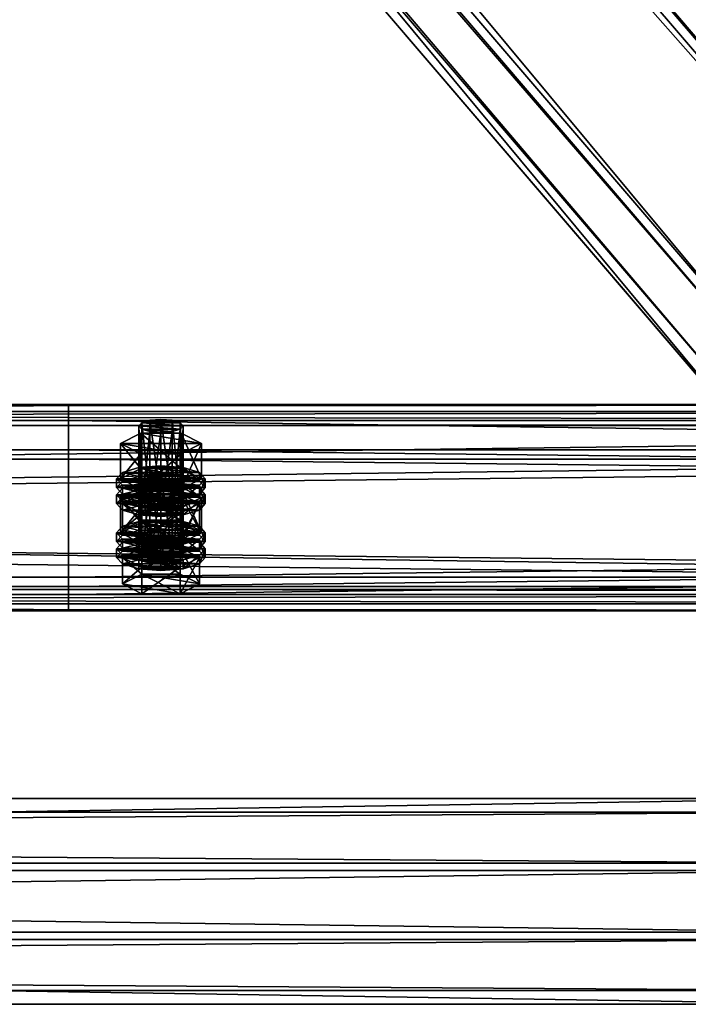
# Model space of a CAD drawing. Header units: millimetres. Extents: x 60485 to 71303, y 100 to 16900.
# Tile 610 of 656: x 65487 to 65668, y 13572 to 13839. Entities that reach past the tile are written whole.
import ezdxf

# ---------------------------------------------------------------- set-up
doc = ezdxf.new("R2010")
doc.units = ezdxf.units.MM
for name, color, linetype in [('13', 7, 'Continuous'), ('3', 7, 'Continuous'), ('4', 7, 'Continuous'), ('9', 7, 'Continuous')]:
    doc.layers.add(name, color=color, linetype=linetype)

msp = doc.modelspace()

# ---------------------------------------------------------------- meshes
at = {"layer": '13', "color": 7}
mesh = msp.add_polyface(dxfattribs=at)
corners = [(65525, 13727.08, 4059.13), (65522, 13727.31, 4059.9), (65522, 13706.28, 4066.34), (65519.8, 13727.96, 4062), (65519.8, 13706.92, 4068.44), (65519, 13728.83, 4064.87), (65519, 13707.8, 4071.31), (65519.8, 13729.71, 4067.74), (65519.8, 13708.67, 4074.17), (65522, 13730.35, 4069.84), (65522, 13709.32, 4076.27), (65525, 13730.59, 4070.61), (65525, 13709.55, 4077.04), (65530.2, 13727.96, 4062), (65531, 13728.83, 4064.87), (65530.2, 13729.71, 4067.74), (65528, 13730.35, 4069.84), (65530.48, 13721.27, 4057.25), (65519.52, 13721.27, 4057.25), (65519.52, 13711.71, 4060.17), (65514.03, 13724.05, 4066.33), (65514.03, 13714.49, 4069.26), (65519.52, 13726.83, 4075.42), (65519.52, 13717.27, 4078.34), (65530.48, 13717.27, 4078.34), (65535.97, 13724.05, 4066.33), (65535.97, 13714.49, 4069.26), (65514.61, 13711.94, 4076.31), (65535.39, 13711.94, 4076.31), (65519, 13713.23, 4080.51), (65531, 13713.23, 4080.51), (65525, 13713.7, 4082.05), (65514.61, 13712.73, 4063.52), (65513, 13714.49, 4069.26), (65513, 13712.1, 4069.99), (65514.61, 13716.24, 4075), (65514.61, 13713.85, 4075.73), (65519, 13717.53, 4079.2), (65519, 13715.14, 4079.93), (65525, 13718, 4080.73), (65525, 13715.61, 4081.46), (65535.39, 13712.73, 4063.52), (65537, 13714.49, 4069.26), (65535.39, 13716.24, 4075), (65531, 13717.53, 4079.2), (65531, 13715.14, 4079.93), (65535.39, 13713.85, 4075.73), (65537, 13712.1, 4069.99), (65522, 13712.69, 4012.09), (65528, 13712.69, 4012.09), (65519.8, 13713.33, 4014.19), (65519, 13714.21, 4017.06), (65531, 13714.21, 4017.06), (65519.8, 13715.09, 4019.93), (65530.2, 13715.09, 4019.93), (65522, 13715.73, 4022.03)]
mesh.append_faces([[corners[k] for k in face] for face in [(5, 8, 6, 6), (7, 10, 8, 8), (9, 12, 10, 10), (0, 3, 1, 1), (9, 16, 11, 11), (18, 21, 19, 19), (20, 23, 21, 21), (22, 24, 23, 23), (17, 20, 18, 18), (29, 30, 31, 31), (33, 36, 34, 34), (35, 38, 36, 36), (37, 40, 38, 38), (37, 44, 39, 39), (45, 38, 40, 40)]], dxfattribs={"vtx0": -1, "color": 7})
mesh.append_faces([[corners[k] for k in face] for face in [(3, 13, 5, 5), (5, 14, 7, 7), (7, 15, 9, 9), (20, 25, 22, 22), (23, 26, 21, 21), (27, 28, 29, 29), (32, 41, 33, 33), (33, 42, 35, 35), (35, 43, 37, 37), (38, 46, 36, 36), (36, 47, 34, 34), (48, 49, 50, 50), (50, 49, 51, 51), (51, 52, 53, 53), (53, 54, 55, 55)]], dxfattribs={"vtx0": -1, "vtx1": -1, "color": 7})
mesh.append_faces([[corners[k] for k in face] for face in [(0, 1, 2, 2), (1, 3, 4, 4), (3, 5, 6, 6), (5, 7, 8, 8), (7, 9, 10, 10), (9, 11, 12, 12), (17, 18, 19, 19), (18, 20, 21, 21), (20, 22, 23, 23), (32, 33, 34, 34), (33, 35, 36, 36), (35, 37, 38, 38), (37, 39, 40, 40)]], dxfattribs={"vtx2": -1, "vtx3": -1, "color": 7})
mesh = msp.add_polyface(dxfattribs=at)
corners = [(65531, 13728.83, 4064.87), (65530.2, 13727.96, 4062), (65530.2, 13706.92, 4068.44), (65531, 13707.8, 4071.31), (65528, 13727.31, 4059.9), (65528, 13706.28, 4066.34), (65525, 13727.08, 4059.13), (65525, 13706.04, 4065.57), (65525, 13730.59, 4070.61), (65528, 13730.35, 4069.84), (65528, 13709.32, 4076.27), (65525, 13709.55, 4077.04), (65530.2, 13729.71, 4067.74), (65530.2, 13708.67, 4074.17), (65519.8, 13727.96, 4062), (65519, 13728.83, 4064.87), (65519.8, 13729.71, 4067.74), (65522, 13730.35, 4069.84), (65535.97, 13724.05, 4066.33), (65530.48, 13721.27, 4057.25), (65530.48, 13711.71, 4060.17), (65535.97, 13714.49, 4069.26), (65519.52, 13711.71, 4060.17), (65519.52, 13726.83, 4075.42), (65530.48, 13726.83, 4075.42), (65530.48, 13717.27, 4078.34), (65514.03, 13724.05, 4066.33), (65519.52, 13717.27, 4078.34), (65514.03, 13714.49, 4069.26), (65519, 13713.23, 4080.51), (65535.39, 13711.94, 4076.31), (65531, 13713.23, 4080.51), (65525, 13718, 4080.73), (65531, 13717.53, 4079.2), (65531, 13715.14, 4079.93), (65525, 13715.61, 4081.46), (65535.39, 13716.24, 4075), (65535.39, 13713.85, 4075.73), (65537, 13714.49, 4069.26), (65537, 13712.1, 4069.99), (65513, 13714.49, 4069.26), (65535.39, 13712.73, 4063.52), (65514.61, 13716.24, 4075), (65519, 13717.53, 4079.2), (65519, 13715.14, 4079.93), (65514.61, 13713.85, 4075.73), (65528, 13712.69, 4012.09), (65522, 13712.69, 4012.09), (65525, 13712.45, 4011.32), (65519, 13714.21, 4017.06), (65530.2, 13713.33, 4014.19), (65531, 13714.21, 4017.06), (65519.8, 13715.09, 4019.93), (65530.2, 13715.09, 4019.93), (65522, 13715.73, 4022.03), (65528, 13715.73, 4022.03), (65525, 13715.96, 4022.79)]
mesh.append_faces([[corners[k] for k in face] for face in [(0, 2, 3, 3), (8, 10, 11, 11), (9, 13, 10, 10), (12, 3, 13, 13), (18, 20, 21, 21), (19, 22, 20, 20), (24, 21, 25, 25), (23, 18, 24, 24), (21, 27, 25, 25), (32, 34, 35, 35), (33, 37, 34, 34), (36, 39, 37, 37), (46, 47, 48, 48), (54, 55, 56, 56)]], dxfattribs={"vtx0": -1, "color": 7})
mesh.append_faces([[corners[k] for k in face] for face in [(14, 6, 4, 4), (14, 4, 1, 1), (15, 1, 0, 0), (16, 0, 12, 12), (17, 12, 9, 9), (26, 19, 18, 18), (28, 21, 20, 20), (29, 30, 31, 31), (40, 41, 38, 38), (42, 38, 36, 36), (43, 36, 33, 33), (44, 34, 37, 37), (45, 37, 39, 39), (49, 46, 50, 50), (49, 50, 51, 51), (52, 51, 53, 53), (54, 53, 55, 55)]], dxfattribs={"vtx0": -1, "vtx2": -1, "vtx3": -1, "color": 7})
mesh.append_faces([[corners[k] for k in face] for face in [(0, 1, 2, 2), (1, 4, 5, 5), (4, 6, 7, 7), (8, 9, 10, 10), (9, 12, 13, 13), (12, 0, 3, 3), (18, 19, 20, 20), (23, 24, 25, 25), (24, 18, 21, 21), (32, 33, 34, 34), (33, 36, 37, 37), (36, 38, 39, 39)]], dxfattribs={"vtx2": -1, "vtx3": -1, "color": 7})
mesh = msp.add_polyface(dxfattribs=at)
corners = [(65525, 13727.08, 4059.13), (65522, 13706.28, 4066.34), (65525, 13706.04, 4065.57), (65522, 13727.31, 4059.9), (65519.8, 13706.92, 4068.44), (65519.8, 13727.96, 4062), (65519, 13707.8, 4071.31), (65525, 13709.55, 4077.04), (65530.2, 13708.67, 4074.17), (65522, 13709.32, 4076.27), (65531, 13707.8, 4071.31), (65519.8, 13708.67, 4074.17), (65530.2, 13706.92, 4068.44), (65528, 13706.28, 4066.34), (65514.61, 13707.8, 4071.31), (65519.8, 13710.43, 4079.91), (65519.8, 13703.26, 4082.11), (65530.2, 13705.16, 4062.7), (65519.8, 13705.16, 4062.7), (65514.03, 13714.49, 4069.26), (65530.48, 13711.71, 4060.17), (65519.52, 13711.71, 4060.17), (65525, 13706.68, 4059.1), (65519, 13707.15, 4060.64), (65519, 13704.76, 4061.37), (65514.61, 13708.43, 4064.84), (65514.61, 13706.04, 4065.57), (65513, 13710.19, 4070.57), (65513, 13707.8, 4071.31), (65514.61, 13711.94, 4076.31), (65514.61, 13709.55, 4077.04), (65519, 13713.23, 4080.51), (65519, 13710.84, 4081.24), (65525, 13713.7, 4082.05), (65525, 13711.31, 4082.78), (65531, 13707.15, 4060.64), (65535.39, 13708.43, 4064.84), (65537, 13710.19, 4070.57), (65535.39, 13709.55, 4077.04), (65537, 13707.8, 4071.31), (65535.39, 13706.04, 4065.57), (65525, 13710.98, 4057.78), (65519, 13711.45, 4059.32), (65519, 13709.06, 4060.05), (65525, 13708.59, 4058.51), (65514.61, 13712.73, 4063.52), (65514.61, 13710.34, 4064.25), (65513, 13712.1, 4069.99), (65531, 13711.45, 4059.32), (65535.39, 13710.34, 4064.25), (65531, 13709.06, 4060.05), (65522, 13715.73, 4022.03), (65525, 13715.96, 4022.79), (65525, 13694.93, 4029.23), (65514.03, 13709.43, 4018.52), (65519.52, 13712.21, 4027.6), (65519.52, 13702.64, 4030.53), (65530.48, 13706.65, 4009.44), (65519.52, 13706.65, 4009.44)]
mesh.append_faces([[corners[k] for k in face] for face in [(0, 1, 2, 2), (3, 4, 1, 1), (5, 6, 4, 4), (1, 13, 2, 2), (17, 14, 18, 18), (19, 20, 21, 21), (23, 26, 24, 24), (25, 28, 26, 26), (27, 30, 28, 28), (29, 32, 30, 30), (31, 34, 32, 32), (41, 43, 44, 44), (42, 46, 43, 43), (45, 47, 46, 46), (57, 54, 58, 58)]], dxfattribs={"vtx0": -1, "color": 7})
mesh.append_faces([[corners[k] for k in face] for face in [(7, 8, 9, 9), (9, 10, 11, 11), (11, 10, 6, 6), (6, 12, 4, 4), (4, 13, 1, 1), (14, 17, 15, 15), (23, 35, 25, 25), (25, 36, 27, 27), (27, 37, 29, 29), (34, 38, 32, 32), (32, 38, 30, 30), (30, 39, 28, 28), (28, 40, 26, 26), (42, 48, 45, 45), (47, 49, 46, 46), (46, 50, 43, 43), (54, 57, 55, 55)]], dxfattribs={"vtx0": -1, "vtx1": -1, "color": 7})
mesh.append_faces([[corners[k] for k in face] for face in [(14, 15, 16, 16), (22, 23, 24, 24), (23, 25, 26, 26), (25, 27, 28, 28), (27, 29, 30, 30), (29, 31, 32, 32), (31, 33, 34, 34), (41, 42, 43, 43), (42, 45, 46, 46), (51, 52, 53, 53), (54, 55, 56, 56)]], dxfattribs={"vtx2": -1, "vtx3": -1, "color": 7})
mesh = msp.add_polyface(dxfattribs=at)
corners = [(65530.2, 13727.96, 4062), (65528, 13706.28, 4066.34), (65530.2, 13706.92, 4068.44), (65528, 13727.31, 4059.9), (65525, 13706.04, 4065.57), (65530.2, 13708.67, 4074.17), (65525, 13709.55, 4077.04), (65528, 13709.32, 4076.27), (65522, 13709.32, 4076.27), (65531, 13707.8, 4071.31), (65519, 13707.8, 4071.31), (65519.8, 13706.92, 4068.44), (65519.8, 13710.43, 4079.91), (65530.2, 13710.43, 4079.91), (65530.2, 13703.26, 4082.11), (65530.2, 13705.16, 4062.7), (65535.39, 13707.8, 4071.31), (65537, 13710.19, 4070.57), (65535.39, 13708.43, 4064.84), (65535.39, 13706.04, 4065.57), (65537, 13707.8, 4071.31), (65531, 13707.15, 4060.64), (65531, 13704.76, 4061.37), (65525, 13706.68, 4059.1), (65525, 13704.29, 4059.83), (65525, 13713.7, 4082.05), (65531, 13713.23, 4080.51), (65531, 13710.84, 4081.24), (65525, 13711.31, 4082.78), (65535.39, 13711.94, 4076.31), (65535.39, 13709.55, 4077.04), (65519, 13707.15, 4060.64), (65514.61, 13708.43, 4064.84), (65513, 13710.19, 4070.57), (65514.61, 13711.94, 4076.31), (65514.61, 13709.55, 4077.04), (65513, 13707.8, 4071.31), (65514.61, 13706.04, 4065.57), (65537, 13714.49, 4069.26), (65535.39, 13712.73, 4063.52), (65535.39, 13710.34, 4064.25), (65537, 13712.1, 4069.99), (65531, 13711.45, 4059.32), (65531, 13709.06, 4060.05), (65525, 13710.98, 4057.78), (65525, 13708.59, 4058.51), (65519, 13711.45, 4059.32), (65514.61, 13712.73, 4063.52), (65513, 13712.1, 4069.99), (65514.61, 13710.34, 4064.25), (65519, 13709.06, 4060.05), (65519.52, 13712.21, 4027.6), (65530.48, 13712.21, 4027.6), (65530.48, 13702.64, 4030.53), (65535.97, 13709.43, 4018.52), (65535.97, 13699.86, 4021.44), (65530.48, 13706.65, 4009.44)]
mesh.append_faces([[corners[k] for k in face] for face in [(0, 1, 2, 2), (3, 4, 1, 1), (5, 6, 7, 7), (12, 16, 13, 13), (17, 19, 20, 20), (18, 22, 19, 19), (25, 27, 28, 28), (26, 30, 27, 27), (29, 20, 30, 30), (21, 31, 23, 23), (30, 28, 27, 27), (38, 40, 41, 41), (39, 43, 40, 40), (42, 45, 43, 43), (42, 46, 44, 44), (50, 43, 45, 45), (51, 54, 52, 52)]], dxfattribs={"vtx0": -1, "color": 7})
mesh.append_faces([[corners[k] for k in face] for face in [(8, 5, 9, 9), (10, 9, 2, 2), (11, 2, 1, 1), (12, 15, 16, 16), (32, 21, 18, 18), (33, 18, 17, 17), (34, 17, 29, 29), (35, 30, 20, 20), (36, 20, 19, 19), (37, 19, 22, 22), (47, 42, 39, 39), (48, 41, 40, 40), (49, 40, 43, 43), (51, 56, 54, 54)]], dxfattribs={"vtx0": -1, "vtx2": -1, "vtx3": -1, "color": 7})
mesh.append_faces([[corners[k] for k in face] for face in [(12, 13, 14, 14), (17, 18, 19, 19), (18, 21, 22, 22), (21, 23, 24, 24), (25, 26, 27, 27), (26, 29, 30, 30), (29, 17, 20, 20), (38, 39, 40, 40), (39, 42, 43, 43), (42, 44, 45, 45), (51, 52, 53, 53), (52, 54, 55, 55)]], dxfattribs={"vtx2": -1, "vtx3": -1, "color": 7})
mesh = msp.add_polyface(dxfattribs=at)
corners = [(65535.39, 13707.8, 4071.31), (65530.2, 13705.16, 4062.7), (65530.2, 13697.99, 4064.89), (65535.39, 13700.62, 4073.5), (65519.8, 13697.99, 4064.89), (65530.2, 13710.43, 4079.91), (65530.2, 13703.26, 4082.11), (65519.8, 13703.26, 4082.11), (65531, 13707.15, 4060.64), (65525, 13704.29, 4059.83), (65531, 13704.76, 4061.37), (65531, 13714.21, 4017.06), (65530.2, 13713.33, 4014.19), (65530.2, 13692.29, 4020.62), (65531, 13693.17, 4023.49), (65528, 13712.69, 4012.09), (65528, 13691.65, 4018.52), (65525, 13712.45, 4011.32), (65525, 13691.42, 4017.75), (65525, 13715.96, 4022.79), (65528, 13715.73, 4022.03), (65528, 13694.69, 4028.46), (65525, 13694.93, 4029.23), (65530.2, 13715.09, 4019.93), (65530.2, 13694.05, 4026.36), (65535.97, 13709.43, 4018.52), (65530.48, 13706.65, 4009.44), (65530.48, 13697.09, 4012.36), (65535.97, 13699.86, 4021.44), (65519.52, 13697.09, 4012.36), (65530.48, 13712.21, 4027.6), (65530.48, 13702.64, 4030.53), (65519.52, 13702.64, 4030.53), (65525, 13699.07, 4034.24), (65531, 13698.6, 4032.7), (65531, 13696.21, 4033.43), (65519, 13698.6, 4032.7), (65535.39, 13697.32, 4028.5), (65537, 13699.86, 4021.44), (65535.39, 13698.11, 4015.71), (65535.39, 13695.72, 4016.44), (65537, 13697.47, 4022.18), (65525, 13703.37, 4032.92), (65531, 13702.9, 4031.38), (65531, 13700.51, 4032.11), (65525, 13700.98, 4033.65), (65535.39, 13701.62, 4027.18), (65535.39, 13699.23, 4027.91), (65514.61, 13698.11, 4015.71), (65531, 13696.82, 4011.51), (65513, 13699.86, 4021.44), (65514.61, 13701.62, 4027.18), (65519, 13702.9, 4031.38), (65519, 13700.51, 4032.11), (65514.61, 13699.23, 4027.91)]
mesh.append_faces([[corners[k] for k in face] for face in [(0, 2, 3, 3), (1, 4, 2, 2), (5, 3, 6, 6), (3, 7, 6, 6), (8, 9, 10, 10), (11, 13, 14, 14), (12, 16, 13, 13), (19, 21, 22, 22), (20, 24, 21, 21), (23, 14, 24, 24), (25, 27, 28, 28), (26, 29, 27, 27), (30, 28, 31, 31), (28, 32, 31, 31), (38, 40, 41, 41), (42, 44, 45, 45), (43, 47, 44, 44), (46, 41, 47, 47), (52, 43, 42, 42), (44, 53, 45, 45)]], dxfattribs={"vtx0": -1, "color": 7})
mesh.append_faces([[corners[k] for k in face] for face in [(7, 3, 2, 2), (32, 28, 27, 27), (36, 37, 34, 34), (48, 49, 39, 39), (50, 39, 38, 38), (51, 38, 46, 46), (52, 46, 43, 43), (53, 44, 47, 47), (54, 47, 41, 41)]], dxfattribs={"vtx0": -1, "vtx2": -1, "vtx3": -1, "color": 7})
mesh.append_faces([[corners[k] for k in face] for face in [(0, 1, 2, 2), (5, 0, 3, 3), (11, 12, 13, 13), (12, 15, 16, 16), (15, 17, 18, 18), (19, 20, 21, 21), (20, 23, 24, 24), (23, 11, 14, 14), (25, 26, 27, 27), (33, 34, 35, 35), (38, 39, 40, 40), (42, 43, 44, 44), (43, 46, 47, 47), (46, 38, 41, 41)]], dxfattribs={"vtx2": -1, "vtx3": -1, "color": 7})
mesh = msp.add_polyface(dxfattribs=at)
corners = [(65530.2, 13705.16, 4062.7), (65519.8, 13705.16, 4062.7), (65519.8, 13697.99, 4064.89), (65514.61, 13707.8, 4071.31), (65514.61, 13700.62, 4073.5), (65519.8, 13703.26, 4082.11), (65519.8, 13710.43, 4079.91), (65530.2, 13703.26, 4082.11), (65530.2, 13697.99, 4064.89), (65525, 13706.68, 4059.1), (65519, 13704.76, 4061.37), (65525, 13704.29, 4059.83), (65514.61, 13706.04, 4065.57), (65531, 13704.76, 4061.37), (65525, 13712.45, 4011.32), (65522, 13712.69, 4012.09), (65522, 13691.65, 4018.52), (65519.8, 13713.33, 4014.19), (65519.8, 13692.29, 4020.62), (65519, 13714.21, 4017.06), (65519, 13693.17, 4023.49), (65519.8, 13715.09, 4019.93), (65519.8, 13694.05, 4026.36), (65522, 13715.73, 4022.03), (65522, 13694.69, 4028.46), (65525, 13694.93, 4029.23), (65530.48, 13706.65, 4009.44), (65519.52, 13706.65, 4009.44), (65519.52, 13697.09, 4012.36), (65514.03, 13709.43, 4018.52), (65514.03, 13699.86, 4021.44), (65519.52, 13702.64, 4030.53), (65519.52, 13712.21, 4027.6), (65530.48, 13702.64, 4030.53), (65530.48, 13697.09, 4012.36), (65514.61, 13697.32, 4028.5), (65519, 13698.6, 4032.7), (65519, 13696.21, 4033.43), (65525, 13699.07, 4034.24), (65525, 13696.68, 4034.97), (65535.39, 13697.32, 4028.5), (65531, 13698.6, 4032.7), (65514.61, 13698.11, 4015.71), (65513, 13699.86, 4021.44), (65513, 13697.47, 4022.18), (65514.61, 13701.62, 4027.18), (65514.61, 13699.23, 4027.91), (65519, 13702.9, 4031.38), (65519, 13700.51, 4032.11), (65525, 13703.37, 4032.92), (65525, 13700.98, 4033.65), (65519, 13696.82, 4011.51), (65531, 13696.82, 4011.51), (65535.39, 13698.11, 4015.71), (65537, 13699.86, 4021.44), (65535.39, 13701.62, 4027.18), (65535.39, 13699.23, 4027.91), (65537, 13697.47, 4022.18)]
mesh.append_faces([[corners[k] for k in face] for face in [(1, 4, 2, 2), (3, 5, 4, 4), (6, 7, 5, 5), (4, 8, 2, 2), (9, 10, 11, 11), (10, 13, 11, 11), (17, 20, 18, 18), (19, 22, 20, 20), (21, 24, 22, 22), (23, 25, 24, 24), (27, 30, 28, 28), (29, 31, 30, 30), (32, 33, 31, 31), (30, 34, 28, 28), (36, 41, 38, 38), (43, 46, 44, 44), (45, 48, 46, 46), (47, 50, 48, 48)]], dxfattribs={"vtx0": -1, "color": 7})
mesh.append_faces([[corners[k] for k in face] for face in [(5, 8, 4, 4), (12, 13, 10, 10), (31, 34, 30, 30), (35, 40, 36, 36), (51, 52, 42, 42), (42, 53, 43, 43), (43, 54, 45, 45), (45, 55, 47, 47), (48, 56, 46, 46), (46, 57, 44, 44)]], dxfattribs={"vtx0": -1, "vtx1": -1, "color": 7})
mesh.append_faces([[corners[k] for k in face] for face in [(0, 1, 2, 2), (1, 3, 4, 4), (14, 15, 16, 16), (15, 17, 18, 18), (17, 19, 20, 20), (19, 21, 22, 22), (21, 23, 24, 24), (26, 27, 28, 28), (27, 29, 30, 30), (35, 36, 37, 37), (36, 38, 39, 39), (42, 43, 44, 44), (43, 45, 46, 46), (45, 47, 48, 48), (47, 49, 50, 50)]], dxfattribs={"vtx2": -1, "vtx3": -1, "color": 7})
mesh = msp.add_polyface(dxfattribs=at)
corners = [(65525, 13712.45, 4011.32), (65522, 13691.65, 4018.52), (65525, 13691.42, 4017.75), (65522, 13712.69, 4012.09), (65519.8, 13692.29, 4020.62), (65525, 13694.93, 4029.23), (65530.2, 13694.05, 4026.36), (65522, 13694.69, 4028.46), (65531, 13693.17, 4023.49), (65519.8, 13694.05, 4026.36), (65519, 13693.17, 4023.49), (65530.2, 13692.29, 4020.62), (65528, 13691.65, 4018.52), (65530.2, 13690.54, 4014.89), (65519.8, 13690.54, 4014.89), (65519.8, 13683.37, 4017.08), (65514.61, 13693.17, 4023.49), (65514.61, 13686, 4025.69), (65519.8, 13695.8, 4032.1), (65519.8, 13688.63, 4034.29), (65530.2, 13688.63, 4034.29), (65530.2, 13683.37, 4017.08), (65525, 13692.05, 4011.29), (65519, 13692.52, 4012.82), (65519, 13690.13, 4013.55), (65525, 13689.66, 4012.02), (65514.61, 13693.81, 4017.02), (65514.61, 13691.42, 4017.75), (65513, 13695.56, 4022.76), (65513, 13693.17, 4023.49), (65514.61, 13697.32, 4028.5), (65514.61, 13694.93, 4029.23), (65519, 13696.21, 4033.43), (65519, 13698.6, 4032.7), (65525, 13696.68, 4034.97), (65531, 13692.52, 4012.82), (65535.39, 13693.81, 4017.02), (65537, 13695.56, 4022.76), (65535.39, 13694.93, 4029.23), (65537, 13693.17, 4023.49), (65535.39, 13691.42, 4017.75), (65531, 13690.13, 4013.55), (65525, 13696.35, 4009.97), (65519, 13696.82, 4011.51), (65519, 13694.43, 4012.24), (65525, 13693.96, 4010.7), (65514.61, 13698.11, 4015.71), (65514.61, 13695.72, 4016.44), (65513, 13697.47, 4022.18), (65535.39, 13695.72, 4016.44), (65531, 13694.43, 4012.24)]
mesh.append_faces([[corners[k] for k in face] for face in [(0, 1, 2, 2), (3, 4, 1, 1), (4, 2, 1, 1), (14, 17, 15, 15), (16, 19, 17, 17), (18, 20, 19, 19), (13, 16, 14, 14), (17, 21, 15, 15), (22, 24, 25, 25), (23, 27, 24, 24), (26, 29, 27, 27), (28, 31, 29, 29), (30, 32, 31, 31), (33, 34, 32, 32), (35, 23, 22, 22), (42, 44, 45, 45), (43, 47, 44, 44), (46, 48, 47, 47)]], dxfattribs={"vtx0": -1, "color": 7})
mesh.append_faces([[corners[k] for k in face] for face in [(5, 6, 7, 7), (7, 8, 9, 9), (9, 8, 10, 10), (10, 11, 4, 4), (16, 13, 18, 18), (19, 21, 17, 17), (23, 35, 26, 26), (26, 36, 28, 28), (28, 37, 30, 30), (32, 38, 31, 31), (31, 39, 29, 29), (29, 40, 27, 27), (27, 41, 24, 24), (48, 49, 47, 47), (47, 50, 44, 44)]], dxfattribs={"vtx0": -1, "vtx1": -1, "color": 7})
mesh.append_faces([[corners[k] for k in face] for face in [(4, 12, 2, 2)]], dxfattribs={"vtx0": -1, "vtx2": -1, "vtx3": -1, "color": 7})
mesh.append_faces([[corners[k] for k in face] for face in [(13, 14, 15, 15), (14, 16, 17, 17), (16, 18, 19, 19), (22, 23, 24, 24), (23, 26, 27, 27), (26, 28, 29, 29), (28, 30, 31, 31), (42, 43, 44, 44), (43, 46, 47, 47)]], dxfattribs={"vtx2": -1, "vtx3": -1, "color": 7})
mesh = msp.add_polyface(dxfattribs=at)
corners = [(65528, 13712.69, 4012.09), (65525, 13691.42, 4017.75), (65528, 13691.65, 4018.52), (65530.2, 13694.05, 4026.36), (65525, 13694.93, 4029.23), (65528, 13694.69, 4028.46), (65522, 13694.69, 4028.46), (65531, 13693.17, 4023.49), (65519, 13693.17, 4023.49), (65530.2, 13692.29, 4020.62), (65519.8, 13692.29, 4020.62), (65535.39, 13693.17, 4023.49), (65530.2, 13690.54, 4014.89), (65530.2, 13683.37, 4017.08), (65535.39, 13686, 4025.69), (65519.8, 13683.37, 4017.08), (65519.8, 13695.8, 4032.1), (65530.2, 13695.8, 4032.1), (65530.2, 13688.63, 4034.29), (65519.8, 13688.63, 4034.29), (65537, 13695.56, 4022.76), (65535.39, 13693.81, 4017.02), (65535.39, 13691.42, 4017.75), (65537, 13693.17, 4023.49), (65531, 13692.52, 4012.82), (65531, 13690.13, 4013.55), (65525, 13692.05, 4011.29), (65525, 13689.66, 4012.02), (65525, 13699.07, 4034.24), (65531, 13696.21, 4033.43), (65525, 13696.68, 4034.97), (65531, 13698.6, 4032.7), (65535.39, 13697.32, 4028.5), (65535.39, 13694.93, 4029.23), (65514.61, 13693.81, 4017.02), (65513, 13695.56, 4022.76), (65514.61, 13697.32, 4028.5), (65519, 13696.21, 4033.43), (65514.61, 13694.93, 4029.23), (65513, 13693.17, 4023.49), (65514.61, 13691.42, 4017.75), (65519, 13690.13, 4013.55), (65535.39, 13698.11, 4015.71), (65531, 13696.82, 4011.51), (65531, 13694.43, 4012.24), (65535.39, 13695.72, 4016.44), (65525, 13696.35, 4009.97), (65525, 13693.96, 4010.7), (65519, 13696.82, 4011.51), (65513, 13697.47, 4022.18), (65537, 13697.47, 4022.18), (65514.61, 13695.72, 4016.44), (65519, 13694.43, 4012.24)]
mesh.append_faces([[corners[k] for k in face] for face in [(0, 1, 2, 2), (3, 4, 5, 5), (11, 13, 14, 14), (12, 15, 13, 13), (17, 14, 18, 18), (16, 11, 17, 17), (14, 19, 18, 18), (20, 22, 23, 23), (21, 25, 22, 22), (24, 27, 25, 25), (28, 29, 30, 30), (31, 33, 29, 29), (32, 23, 33, 33), (29, 37, 30, 30), (41, 25, 27, 27), (42, 44, 45, 45), (43, 47, 44, 44), (43, 48, 46, 46), (52, 44, 47, 47)]], dxfattribs={"vtx0": -1, "color": 7})
mesh.append_faces([[corners[k] for k in face] for face in [(6, 3, 7, 7), (8, 7, 9, 9), (10, 9, 2, 2), (16, 12, 11, 11), (19, 14, 13, 13), (34, 24, 21, 21), (35, 21, 20, 20), (36, 20, 32, 32), (37, 29, 33, 33), (38, 33, 23, 23), (39, 23, 22, 22), (40, 22, 25, 25), (49, 50, 45, 45), (51, 45, 44, 44)]], dxfattribs={"vtx0": -1, "vtx2": -1, "vtx3": -1, "color": 7})
mesh.append_faces([[corners[k] for k in face] for face in [(11, 12, 13, 13), (16, 17, 18, 18), (17, 11, 14, 14), (20, 21, 22, 22), (21, 24, 25, 25), (24, 26, 27, 27), (31, 32, 33, 33), (32, 20, 23, 23), (42, 43, 44, 44), (43, 46, 47, 47)]], dxfattribs={"vtx2": -1, "vtx3": -1, "color": 7})
at = {"layer": '3', "color": 91}
mesh = msp.add_polyface(dxfattribs=at)
corners = [(63269.04, 16554.13, 3026.37), (63310.84, 16586.83, 3016.38), (65730.94, 13758.47, 3881.09), (65689.15, 13725.77, 3891.09), (63310.84, 16608.46, 3087.14), (65730.94, 13780.11, 3951.86), (63269.04, 16575.76, 3097.14), (65689.15, 13747.41, 3961.85), (63266.72, 16551.43, 3024.06), (63266.72, 16574.82, 3100.57), (65686.83, 13746.47, 3965.28), (65686.83, 13723.08, 3888.77), (63313.16, 16611.16, 3089.46), (65733.26, 13782.8, 3954.17), (63313.16, 16587.77, 3012.95), (65733.26, 13759.41, 3877.66)]
mesh.append_faces([[corners[k] for k in face] for face in [(0, 2, 3, 3), (1, 5, 2, 2), (4, 7, 5, 5), (6, 3, 7, 7), (8, 10, 11, 11), (9, 13, 10, 10), (12, 15, 13, 13), (14, 11, 15, 15)]], dxfattribs={"vtx0": -1, "color": 91})
mesh.append_faces([[corners[k] for k in face] for face in [(9, 6, 12, 12), (6, 8, 0, 0), (0, 8, 1, 1), (12, 4, 14, 14), (4, 12, 6, 6), (14, 1, 8, 8), (11, 3, 15, 15), (3, 10, 7, 7), (7, 10, 5, 5), (15, 2, 13, 13), (2, 15, 3, 3), (13, 5, 10, 10)]], dxfattribs={"vtx0": -1, "vtx1": -1, "color": 91})
mesh.append_faces([[corners[k] for k in face] for face in [(6, 9, 8, 8), (14, 4, 1, 1), (3, 11, 10, 10), (13, 2, 5, 5)]], dxfattribs={"vtx0": -1, "vtx2": -1, "vtx3": -1, "color": 91})
mesh.append_faces([[corners[k] for k in face] for face in [(0, 1, 2, 2), (1, 4, 5, 5), (4, 6, 7, 7), (6, 0, 3, 3), (8, 9, 10, 10), (9, 12, 13, 13), (12, 14, 15, 15), (14, 8, 11, 11)]], dxfattribs={"vtx2": -1, "vtx3": -1, "color": 91})
at = {"layer": '4', "color": 171}
mesh = msp.add_polyface(dxfattribs=at)
corners = [(65712, 13608.36, 3937.44), (65712, 13575.85, 3947.38), (63288, 13575.85, 3947.38), (63288, 13608.36, 3937.44), (65712, 13591.64, 3999.02), (63288, 13591.64, 3999.02), (65712, 13624.15, 3989.08), (63288, 13624.15, 3989.08), (65712, 13610.35, 3933.69), (65712, 13627.9, 3991.07), (63288, 13627.9, 3991.07), (63288, 13610.35, 3933.69), (65712, 13589.65, 4002.77), (63288, 13589.65, 4002.77), (65712, 13572.1, 3945.39), (63288, 13572.1, 3945.39)]
mesh.append_faces([[corners[k] for k in face] for face in [(0, 2, 3, 3), (1, 5, 2, 2), (4, 7, 5, 5), (6, 3, 7, 7), (8, 10, 11, 11), (9, 13, 10, 10), (12, 15, 13, 13), (14, 11, 15, 15)]], dxfattribs={"vtx0": -1, "color": 171})
mesh.append_faces([[corners[k] for k in face] for face in [(9, 6, 12, 12), (6, 8, 0, 0), (14, 0, 8, 8), (11, 3, 15, 15), (3, 10, 7, 7), (7, 10, 5, 5), (15, 2, 13, 13), (2, 15, 3, 3), (13, 5, 10, 10)]], dxfattribs={"vtx0": -1, "vtx1": -1, "color": 171})
mesh.append_faces([[corners[k] for k in face] for face in [(6, 9, 8, 8), (12, 6, 4, 4), (4, 14, 12, 12), (14, 4, 1, 1), (14, 1, 0, 0), (3, 11, 10, 10), (13, 2, 5, 5)]], dxfattribs={"vtx0": -1, "vtx2": -1, "vtx3": -1, "color": 171})
mesh.append_faces([[corners[k] for k in face] for face in [(0, 1, 2, 2), (1, 4, 5, 5), (4, 6, 7, 7), (6, 0, 3, 3), (8, 9, 10, 10), (9, 12, 13, 13), (12, 14, 15, 15), (14, 8, 11, 11)]], dxfattribs={"vtx2": -1, "vtx3": -1, "color": 171})
at = {"layer": '9', "color": 243}
mesh = msp.add_polyface(dxfattribs=at)
corners = [(62900, 13730.27, 3975.54), (62900, 13685.32, 3989.29), (66100, 13685.32, 3989.29), (66100, 13730.27, 3975.54), (62900, 13719.84, 4102.13), (66100, 13719.84, 4102.13), (62900, 13684.46, 4112.95), (66100, 13684.46, 4112.95), (62900, 13680.65, 4100.52), (66100, 13680.65, 4100.52), (62900, 13678.74, 4101.11), (66100, 13678.74, 4101.11), (62900, 13683.13, 4115.45), (66100, 13683.13, 4115.45), (62900, 13722.34, 4103.46), (66100, 13722.34, 4103.46), (62900, 13687.82, 3990.62), (66100, 13687.82, 3990.62), (62900, 13728.94, 3978.04), (66100, 13728.94, 3978.04), (62900, 13732.74, 3990.47), (66100, 13732.74, 3990.47), (62900, 13734.66, 3989.89), (66100, 13734.66, 3989.89)]
mesh.append_faces([[corners[k] for k in face] for face in [(0, 2, 3, 3), (1, 5, 2, 2), (4, 7, 5, 5), (6, 9, 7, 7), (8, 11, 9, 9), (10, 13, 11, 11), (12, 15, 13, 13), (14, 17, 15, 15), (16, 19, 17, 17), (18, 21, 19, 19), (20, 23, 21, 21), (22, 3, 23, 23), (20, 0, 22, 22), (8, 12, 10, 10), (11, 7, 9, 9), (3, 21, 23, 23)]], dxfattribs={"vtx0": -1, "color": 243})
mesh.append_faces([[corners[k] for k in face] for face in [(0, 16, 1, 1), (16, 0, 18, 18), (18, 0, 20, 20), (12, 6, 14, 14), (14, 1, 16, 16), (2, 19, 3, 3), (19, 2, 17, 17), (17, 2, 15, 15), (15, 5, 13, 13), (13, 7, 11, 11), (21, 3, 19, 19)]], dxfattribs={"vtx0": -1, "vtx1": -1, "color": 243})
mesh.append_faces([[corners[k] for k in face] for face in [(12, 8, 6, 6), (14, 6, 4, 4), (14, 4, 1, 1), (15, 2, 5, 5), (13, 5, 7, 7)]], dxfattribs={"vtx0": -1, "vtx2": -1, "vtx3": -1, "color": 243})
mesh.append_faces([[corners[k] for k in face] for face in [(0, 1, 2, 2), (1, 4, 5, 5), (4, 6, 7, 7), (6, 8, 9, 9), (8, 10, 11, 11), (10, 12, 13, 13), (12, 14, 15, 15), (14, 16, 17, 17), (16, 18, 19, 19), (18, 20, 21, 21), (20, 22, 23, 23), (22, 0, 3, 3)]], dxfattribs={"vtx2": -1, "vtx3": -1, "color": 243})
mesh = msp.add_polyface(dxfattribs=at)
corners = [(65500, 13730.27, 3975.54), (65500, 13685.32, 3989.29), (68700, 13685.32, 3989.29), (68700, 13730.27, 3975.54), (65500, 13719.84, 4102.13), (68700, 13719.84, 4102.13), (65500, 13684.46, 4112.95), (68700, 13684.46, 4112.95), (65500, 13680.65, 4100.52), (68700, 13680.65, 4100.52), (65500, 13678.74, 4101.11), (68700, 13678.74, 4101.11), (65500, 13683.13, 4115.45), (68700, 13683.13, 4115.45), (65500, 13722.34, 4103.46), (68700, 13722.34, 4103.46), (65500, 13687.82, 3990.62), (68700, 13687.82, 3990.62), (65500, 13728.94, 3978.04), (68700, 13728.94, 3978.04), (65500, 13732.74, 3990.47), (68700, 13732.74, 3990.47), (65500, 13734.66, 3989.89), (68700, 13734.66, 3989.89)]
mesh.append_faces([[corners[k] for k in face] for face in [(0, 2, 3, 3), (1, 5, 2, 2), (4, 7, 5, 5), (6, 9, 7, 7), (8, 11, 9, 9), (10, 13, 11, 11), (12, 15, 13, 13), (14, 17, 15, 15), (16, 19, 17, 17), (18, 21, 19, 19), (20, 23, 21, 21), (22, 3, 23, 23), (20, 0, 22, 22), (8, 12, 10, 10), (11, 7, 9, 9)]], dxfattribs={"vtx0": -1, "color": 243})
mesh.append_faces([[corners[k] for k in face] for face in [(1, 16, 4, 4), (16, 0, 18, 18), (18, 0, 20, 20), (12, 6, 14, 14), (14, 4, 16, 16), (3, 19, 23, 23), (19, 2, 17, 17), (17, 2, 15, 15), (15, 5, 13, 13), (13, 7, 11, 11)]], dxfattribs={"vtx0": -1, "vtx1": -1, "color": 243})
mesh.append_faces([[corners[k] for k in face] for face in [(16, 1, 0, 0), (12, 8, 6, 6), (14, 6, 4, 4), (19, 3, 2, 2), (15, 2, 5, 5), (13, 5, 7, 7)]], dxfattribs={"vtx0": -1, "vtx2": -1, "vtx3": -1, "color": 243})
mesh.append_faces([[corners[k] for k in face] for face in [(21, 23, 19, 19)]], dxfattribs={"vtx1": -1, "color": 243})
mesh.append_faces([[corners[k] for k in face] for face in [(0, 1, 2, 2), (1, 4, 5, 5), (4, 6, 7, 7), (6, 8, 9, 9), (8, 10, 11, 11), (10, 12, 13, 13), (12, 14, 15, 15), (14, 16, 17, 17), (16, 18, 19, 19), (18, 20, 21, 21), (20, 22, 23, 23), (22, 0, 3, 3)]], dxfattribs={"vtx2": -1, "vtx3": -1, "color": 243})

doc.saveas('drawing.dxf')
